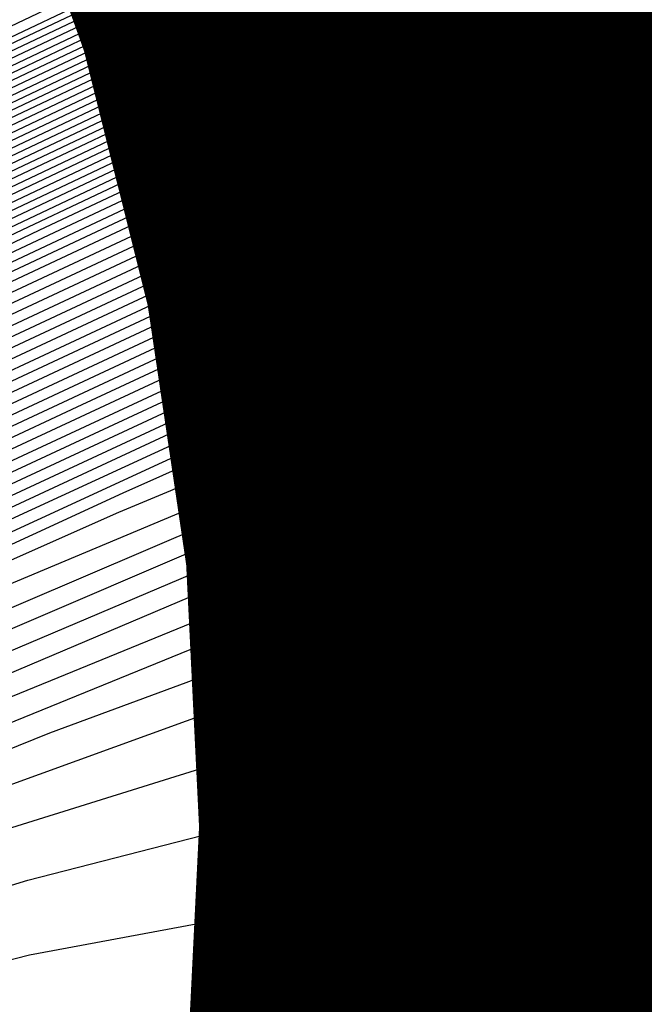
# Model space of a CAD drawing. Extents: x 3249832 to 3255657, y 13789405 to 13793316.
# Tile 417 of 656: x 3254721.95 to 3254723.71, y 13790587.38 to 13790590.14. Entities that reach past the tile are written whole.
import ezdxf

# ---------------------------------------------------------------- set-up
doc = ezdxf.new("R2010")
doc.units = 0
doc.header["$LTSCALE"] = 100
doc.header["$MEASUREMENT"] = 0
for name, color, linetype in [('GRATIO_CON', 10, 'CONTINUOUS'), ('GRATIO_ICON', 7, 'CONTINUOUS'), ('TARGETS_EAST', 7, 'CONTINUOUS')]:
    doc.layers.add(name, color=color, linetype=linetype)

# ---------------------------------------------------------------- blocks, each defined once
blk = doc.blocks.new('Gratio_032316_contours')
at = {"layer": 'GRATIO_CON', "color": 5, "linetype": 'Continuous', "flags": 128}
for points in [[(3254682.5923, 13790570.4972), (3254695.6546, 13790577.0593), (3254706.7614, 13790582.6258), (3254712.967, 13790585.7384), (3254715.2513, 13790586.8898), (3254715.5753, 13790587.0598), (3254715.5732, 13790587.0655), (3254715.5718, 13790587.0702), (3254715.5712, 13790587.0742), (3254715.5713, 13790587.0777), (3254715.5719, 13790587.0805), (3254715.5725, 13790587.0824), (3254715.5912, 13790587.0921), (3254715.7186, 13790587.1542), (3254716.0639, 13790587.3219), (3254716.6816, 13790587.6221), (3254717.4084, 13790587.9744), (3254718.0264, 13790588.2719), (3254718.6513, 13790588.5674), (3254720.7319, 13790589.5523), (3254726.0506, 13790592.078), (3254735.6171, 13790596.6268), (3254747.3509, 13790602.2053)], [(3254684.1761, 13790571.2487), (3254696.618, 13790577.4994), (3254707.1969, 13790582.802), (3254713.1074, 13790585.7679), (3254715.2826, 13790586.8659), (3254715.5906, 13790587.0293), (3254715.5881, 13790587.0358), (3254715.5865, 13790587.0411), (3254715.5857, 13790587.0455), (3254715.5857, 13790587.0491), (3254715.5862, 13790587.0517), (3254715.5868, 13790587.0533), (3254715.8668, 13790587.1867), (3254717.823, 13790588.1171), (3254723.1317, 13790590.6428), (3254732.719, 13790595.2041), (3254744.5101, 13790600.8106), (3254755.6802, 13790606.114), (3254763.9812, 13790610.0377), (3254769.4727, 13790612.5918), (3254772.7913, 13790614.058)], [(3254684.968, 13790571.6245), (3254697.0997, 13790577.7194), (3254707.4147, 13790582.8902), (3254713.1775, 13790585.7827), (3254715.2982, 13790586.854), (3254715.5983, 13790587.014), (3254715.5956, 13790587.0209), (3254715.5938, 13790587.0266), (3254715.5929, 13790587.0311), (3254715.5928, 13790587.0347), (3254715.5933, 13790587.0371), (3254715.5941, 13790587.0382), (3254715.8655, 13790587.1668), (3254717.7598, 13790588.067), (3254722.9002, 13790590.5119), (3254732.1888, 13790594.9308), (3254743.6448, 13790600.3775), (3254754.5666, 13790605.5623), (3254762.7944, 13790609.4506), (3254768.3357, 13790612.0281), (3254771.74, 13790613.536)], [(3254685.7599, 13790572.0002), (3254697.5813, 13790577.9395), (3254707.6325, 13790582.9783), (3254713.2477, 13790585.7974), (3254715.3139, 13790586.8421), (3254715.6059, 13790586.9987), (3254715.6031, 13790587.0061), (3254715.6012, 13790587.0121), (3254715.6002, 13790587.0168), (3254715.6, 13790587.0202), (3254715.6005, 13790587.0224), (3254715.6014, 13790587.0231), (3254715.8641, 13790587.1469), (3254717.6967, 13790588.0169), (3254722.6687, 13790590.3811), (3254731.6586, 13790594.6574), (3254742.7795, 13790599.9444), (3254753.4529, 13790605.0106), (3254761.6075, 13790608.8634), (3254767.1987, 13790611.4645), (3254770.6888, 13790613.014), (3254772.5688, 13790613.737)], [(3254686.5518, 13790572.376), (3254698.063, 13790578.1595), (3254707.8503, 13790583.0665), (3254713.3179, 13790585.8122), (3254715.3295, 13790586.8301), (3254715.6136, 13790586.9834), (3254715.6106, 13790586.9912), (3254715.6085, 13790586.9975), (3254715.6074, 13790587.0024), (3254715.6072, 13790587.0058), (3254715.6076, 13790587.0078), (3254715.6086, 13790587.008), (3254715.8627, 13790587.127), (3254717.6335, 13790587.9669), (3254722.4373, 13790590.2503), (3254731.1285, 13790594.3841), (3254741.9141, 13790599.5112), (3254752.3392, 13790604.4589), (3254760.4207, 13790608.2763), (3254766.0618, 13790610.9008), (3254769.6376, 13790612.4919), (3254771.5699, 13790613.2422)], [(3254688.1357, 13790573.1275), (3254699.0263, 13790578.5996), (3254708.2858, 13790583.2427), (3254713.4583, 13790585.8417), (3254715.3608, 13790586.8063), (3254715.6289, 13790586.9528), (3254715.6255, 13790586.9616), (3254715.6232, 13790586.9685), (3254715.6219, 13790586.9736), (3254715.6215, 13790586.977), (3254715.6219, 13790586.9785), (3254715.6231, 13790586.9779), (3254715.86, 13790587.0872), (3254717.5072, 13790587.8667), (3254721.9744, 13790589.9887), (3254730.0682, 13790593.8374), (3254740.1834, 13790598.645), (3254750.1119, 13790603.3555)], [(3254688.9276, 13790573.5033), (3254699.508, 13790578.8196), (3254708.5036, 13790583.3309), (3254713.5284, 13790585.8564), (3254715.3764, 13790586.7943), (3254715.6366, 13790586.9375), (3254715.633, 13790586.9467), (3254715.6306, 13790586.954), (3254715.6292, 13790586.9593), (3254715.6287, 13790586.9626), (3254715.6291, 13790586.9638), (3254715.6304, 13790586.9628), (3254715.8586, 13790587.0673), (3254717.444, 13790587.8166), (3254721.7429, 13790589.8578), (3254729.538, 13790593.5641), (3254739.3181, 13790598.2119), (3254748.9983, 13790602.8038)], [(3254689.7195, 13790573.8791), (3254699.9897, 13790579.0397), (3254708.7214, 13790583.419), (3254713.5986, 13790585.8712), (3254715.392, 13790586.7824), (3254715.6442, 13790586.9223), (3254715.6405, 13790586.9319), (3254715.638, 13790586.9394), (3254715.6364, 13790586.9449), (3254715.6358, 13790586.9482), (3254715.6363, 13790586.9492), (3254715.6377, 13790586.9477), (3254715.8573, 13790587.0474), (3254717.3809, 13790587.7665), (3254721.5114, 13790589.727), (3254729.0078, 13790593.2907), (3254738.4527, 13790597.7787), (3254747.8846, 13790602.2521)], [(3254690.5114, 13790574.2548), (3254700.4713, 13790579.2597), (3254708.9392, 13790583.5072), (3254713.6688, 13790585.8859), (3254715.4077, 13790586.7705), (3254715.6519, 13790586.907), (3254715.648, 13790586.917), (3254715.6453, 13790586.9249), (3254715.6437, 13790586.9305), (3254715.643, 13790586.9338), (3254715.6434, 13790586.9345), (3254715.6449, 13790586.9327), (3254715.8559, 13790587.0275), (3254717.3177, 13790587.7164), (3254721.28, 13790589.5962), (3254728.4777, 13790593.0174), (3254737.5874, 13790597.3456), (3254746.7709, 13790601.7004)], [(3254692.0952, 13790575.0064), (3254701.4347, 13790579.6998), (3254709.3748, 13790583.6834), (3254713.8091, 13790585.9154), (3254715.439, 13790586.7467), (3254715.6673, 13790586.8766), (3254715.6632, 13790586.8877), (3254715.661, 13790586.8953), (3254715.6608, 13790586.8982), (3254715.8536, 13790586.9865), (3254717.1914, 13790587.6161), (3254720.817, 13790589.3346), (3254727.4174, 13790592.4707), (3254735.8567, 13790596.4794), (3254744.5436, 13790600.597), (3254752.1128, 13790604.1664)], [(3254685.2199, 13790571.5024), (3254692.8871, 13790575.3821), (3254701.9163, 13790579.9198), (3254709.5925, 13790583.7716), (3254713.8793, 13790585.9301), (3254715.4546, 13790586.7347), (3254715.6749, 13790586.8612), (3254715.6706, 13790586.8725), (3254715.6682, 13790586.8802), (3254715.6682, 13790586.8829), (3254715.8522, 13790586.9665), (3254717.1283, 13790587.566), (3254720.5856, 13790589.2037), (3254726.8872, 13790592.1973), (3254734.9913, 13790596.0463), (3254743.4299, 13790600.0453), (3254750.9259, 13790603.5792)], [(3254686.2753, 13790572.0114), (3254693.679, 13790575.7579), (3254702.398, 13790580.1398), (3254709.8103, 13790583.8597), (3254713.9495, 13790585.9449), (3254715.4703, 13790586.7228), (3254715.6826, 13790586.8457), (3254715.6781, 13790586.8572), (3254715.6757, 13790586.8649), (3254715.6756, 13790586.8673), (3254715.851, 13790586.9463), (3254717.0652, 13790587.5158), (3254720.3542, 13790589.0728), (3254726.3571, 13790591.924), (3254734.126, 13790595.6131), (3254742.3163, 13790599.4936), (3254749.7391, 13790602.9921)], [(3254687.3306, 13790572.5204), (3254694.471, 13790576.1337), (3254702.8797, 13790580.3599), (3254710.0281, 13790583.9478), (3254714.0197, 13790585.9596), (3254715.486, 13790586.7106), (3254715.6904, 13790586.8298), (3254715.6861, 13790586.841), (3254715.6838, 13790586.8481), (3254715.6839, 13790586.8501), (3254715.8505, 13790586.9246), (3254717.0026, 13790587.4646), (3254720.1229, 13790588.9415), (3254725.827, 13790591.6505), (3254733.2607, 13790595.18), (3254741.2026, 13790598.9419), (3254748.5522, 13790602.4049)], [(3254689.4412, 13790573.5385), (3254696.0548, 13790576.8852), (3254703.843, 13790580.8), (3254710.4637, 13790584.1241), (3254714.1601, 13790585.9891), (3254715.5173, 13790586.6864), (3254715.7061, 13790586.798), (3254715.7019, 13790586.8086), (3254715.7, 13790586.8146), (3254715.7004, 13790586.8156), (3254715.8494, 13790586.8813), (3254716.8773, 13790587.3622), (3254719.6605, 13790588.6789), (3254724.7668, 13790591.1035), (3254731.53, 13790594.3137), (3254738.9753, 13790597.8385), (3254746.1785, 13790601.2307)], [(3254690.4965, 13790574.0475), (3254696.8467, 13790577.2609), (3254704.3247, 13790581.02), (3254710.6814, 13790584.2123), (3254714.2303, 13790586.0038), (3254715.533, 13790586.6743), (3254715.714, 13790586.7821), (3254715.7099, 13790586.7923), (3254715.7081, 13790586.7978), (3254715.7087, 13790586.7983), (3254715.8489, 13790586.8596), (3254716.8147, 13790587.311), (3254719.4293, 13790588.5476), (3254724.2367, 13790590.83), (3254730.6646, 13790593.8806), (3254737.8616, 13790597.2868), (3254744.9917, 13790600.6435)], [(3254691.5518, 13790574.5565), (3254697.6386, 13790577.6367), (3254704.8063, 13790581.24), (3254710.8992, 13790584.3004), (3254714.3004, 13790586.0185), (3254715.5487, 13790586.6622), (3254715.7218, 13790586.7662), (3254715.7178, 13790586.7761), (3254715.7162, 13790586.781), (3254715.7169, 13790586.7811), (3254715.8483, 13790586.838), (3254716.752, 13790587.2598), (3254719.198, 13790588.4163), (3254723.7066, 13790590.5565), (3254729.7993, 13790593.4474), (3254736.7479, 13790596.7351), (3254743.8048, 13790600.0564), (3254750.1441, 13790603.0095)], [(3254692.6071, 13790575.0655), (3254698.4305, 13790578.0125), (3254705.288, 13790581.4601), (3254711.117, 13790584.3885), (3254714.3706, 13790586.0332), (3254715.5644, 13790586.6501), (3254715.7297, 13790586.7503), (3254715.7257, 13790586.7599), (3254715.7243, 13790586.7643), (3254715.7252, 13790586.7639), (3254715.8478, 13790586.8163), (3254716.6894, 13790587.2086), (3254718.9668, 13790588.2849), (3254723.1765, 13790590.283), (3254728.934, 13790593.0143), (3254735.6343, 13790596.1835), (3254742.618, 13790599.4693), (3254749.0072, 13790602.4459)], [(3254691.7685, 13790574.5555), (3254694.7177, 13790576.0836), (3254700.0143, 13790578.764), (3254706.2512, 13790581.9005), (3254711.5522, 13790584.5659), (3254714.5103, 13790586.065), (3254715.5954, 13790586.6284), (3254715.7466, 13790586.7184), (3254715.8482, 13790586.7698), (3254716.5643, 13790587.1058), (3254718.5044, 13790588.0223), (3254722.1163, 13790589.7361), (3254727.2033, 13790592.148), (3254733.407, 13790595.0801), (3254740.2443, 13790598.295), (3254746.7332, 13790601.3185)], [(3254691.9524, 13790574.5689), (3254692.9705, 13790575.1405), (3254695.773, 13790576.5926), (3254700.8063, 13790579.1398), (3254706.7329, 13790582.1204), (3254711.7701, 13790584.6536), (3254714.5808, 13790586.0787), (3254715.6116, 13790586.6148), (3254715.755, 13790586.7009), (3254715.8477, 13790586.748), (3254716.5017, 13790587.0546), (3254718.2731, 13790587.891), (3254721.5863, 13790589.4626), (3254726.338, 13790591.7148), (3254732.2933, 13790594.5284), (3254739.0575, 13790597.7078), (3254745.5962, 13790600.7549)], [(3254692.5832, 13790574.7153), (3254693.0422, 13790574.9924), (3254693.0886, 13790575.0656), (3254693.2076, 13790575.1838), (3254694.1724, 13790575.7255), (3254696.8283, 13790577.1016), (3254701.5982, 13790579.5155), (3254707.2147, 13790582.3403), (3254711.9881, 13790584.7413), (3254714.6513, 13790586.0925), (3254715.6277, 13790586.6012), (3254715.7634, 13790586.6833), (3254715.8472, 13790586.7262), (3254716.4391, 13790587.0034), (3254718.0419, 13790587.7597), (3254721.0562, 13790589.1891), (3254725.4726, 13790591.2817), (3254731.1796, 13790593.9767), (3254737.8706, 13790597.1207), (3254744.4593, 13790600.1912), (3254749.6643, 13790602.5732)], [(3254692.5223, 13790574.6256), (3254693.8324, 13790575.3348), (3254694.3015, 13790575.6152), (3254694.3504, 13790575.6871), (3254694.4629, 13790575.7987), (3254695.3744, 13790576.3105), (3254697.8837, 13790577.6106), (3254702.3901, 13790579.8913), (3254707.6964, 13790582.5602), (3254712.2061, 13790584.8288), (3254714.7221, 13790586.1058), (3254715.6444, 13790586.587), (3254715.7723, 13790586.665), (3254715.8471, 13790586.7039), (3254716.3767, 13790586.9518), (3254717.8108, 13790587.6282), (3254720.5261, 13790588.9155), (3254724.6073, 13790590.8486), (3254730.066, 13790593.425), (3254736.6838, 13790596.5336), (3254743.3223, 13790599.6276), (3254748.6131, 13790602.0511)], [(3254692.5199, 13790574.5458), (3254694.97, 13790575.8408), (3254696.3308, 13790576.574), (3254696.8201, 13790576.8609), (3254696.8741, 13790576.93), (3254696.9733, 13790577.0286), (3254697.7783, 13790577.4805), (3254699.9943, 13790578.6287), (3254703.9739, 13790580.6428), (3254708.66, 13790582.9997), (3254712.6425, 13790585.0035), (3254714.8643, 13790586.1316), (3254715.6786, 13790586.5571), (3254715.7913, 13790586.6268), (3254715.848, 13790586.6577), (3254716.2527, 13790586.8476), (3254717.3489, 13790587.3648), (3254719.4661, 13790588.3683), (3254722.8766, 13790589.9822), (3254727.8386, 13790592.3216), (3254734.3101, 13790595.3593), (3254741.0483, 13790598.5002), (3254746.5107, 13790601.007)], [(3254690.7614, 13790573.5823), (3254693.6995, 13790575.131), (3254696.1939, 13790576.4485), (3254697.5799, 13790577.1935), (3254698.0794, 13790577.4837), (3254698.1359, 13790577.5514), (3254698.2286, 13790577.6435), (3254698.9803, 13790578.0655), (3254701.0496, 13790579.1377), (3254704.7659, 13790581.0185), (3254709.1418, 13790583.2195), (3254712.8607, 13790585.0908), (3254714.9354, 13790586.1445), (3254715.6957, 13790586.5422), (3254715.8008, 13790586.6077), (3254715.8484, 13790586.6346), (3254716.1906, 13790586.7956), (3254717.1179, 13790587.2331), (3254718.9361, 13790588.0947), (3254722.0113, 13790589.5491), (3254726.725, 13790591.7699), (3254733.1232, 13790594.7722), (3254739.9114, 13790597.9366), (3254745.4594, 13790600.485)], [(3254691.8891, 13790574.1408), (3254694.879, 13790575.7162), (3254697.4178, 13790577.0561), (3254698.8291, 13790577.8131), (3254699.3387, 13790578.1066), (3254699.3977, 13790578.1728), (3254699.4838, 13790578.2584), (3254700.1822, 13790578.6505), (3254702.1049, 13790579.6467), (3254705.5578, 13790581.3942), (3254709.6236, 13790583.4393), (3254713.0789, 13790585.1781), (3254715.0065, 13790586.1574), (3254715.7128, 13790586.5273), (3254715.8103, 13790586.5886), (3254715.8489, 13790586.6115), (3254716.1286, 13790586.7435), (3254716.887, 13790587.1013), (3254718.4061, 13790587.8211), (3254721.146, 13790589.1159), (3254725.6113, 13790591.2182), (3254731.9364, 13790594.185)], [(3254700.739, 13790578.8733), (3254701.3842, 13790579.2355), (3254703.1602, 13790580.1557), (3254706.3497, 13790581.7699), (3254710.1054, 13790583.6589), (3254713.2973, 13790585.2645), (3254715.0779, 13790586.1684), (3254715.7302, 13790586.5099), (3254715.8195, 13790586.5677), (3254715.8167, 13790586.5744), (3254715.8158, 13790586.5773), (3254715.8161, 13790586.5776), (3254715.8482, 13790586.5908), (3254716.0664, 13790586.6917), (3254716.656, 13790586.9696), (3254717.8761, 13790587.5475), (3254720.2806, 13790588.6828), (3254724.4976, 13790590.6665), (3254730.7495, 13790593.5979)], [(3254701.0893, 13790578.8791), (3254702.5767, 13790579.6718), (3254703.1167, 13790579.9751), (3254703.1831, 13790580.0372), (3254703.2495, 13790580.1032), (3254703.7881, 13790580.4056), (3254705.2708, 13790581.1738), (3254707.9336, 13790582.5214), (3254711.069, 13790584.0984), (3254713.7337, 13790585.4389), (3254715.2203, 13790586.1935), (3254715.7648, 13790586.4786), (3254715.8393, 13790586.5272), (3254715.8369, 13790586.5335), (3254715.8358, 13790586.5368), (3254715.8357, 13790586.538), (3254715.8493, 13790586.5443), (3254715.9424, 13790586.5876), (3254716.1941, 13790586.7062), (3254716.816, 13790587.0003), (3254718.55, 13790587.8165), (3254722.2703, 13790589.5631), (3254728.3759, 13790592.4236)], [(3254699.5972, 13790578.0569), (3254702.3132, 13790579.4867), (3254703.8259, 13790580.2913), (3254704.376, 13790580.5979), (3254704.4449, 13790580.6586), (3254704.5048, 13790580.7181), (3254704.9901, 13790580.9906), (3254706.3261, 13790581.6828), (3254708.7255, 13790582.8971), (3254711.5508, 13790584.3181), (3254713.952, 13790585.526), (3254715.2915, 13790586.206), (3254715.7822, 13790586.463), (3254715.8492, 13790586.507), (3254715.8469, 13790586.513), (3254715.8458, 13790586.5165), (3254715.8455, 13790586.5183), (3254715.8498, 13790586.521), (3254715.8804, 13790586.5355), (3254715.9632, 13790586.5745), (3254716.286, 13790586.7267), (3254717.6847, 13790587.3833), (3254721.1566, 13790589.0114), (3254727.189, 13790591.8365)], [(3254700.7768, 13790578.6421), (3254703.5371, 13790580.0944), (3254705.0751, 13790580.9109), (3254705.6353, 13790581.2207), (3254705.7067, 13790581.2801), (3254705.76, 13790581.333), (3254706.1921, 13790581.5756), (3254707.3814, 13790582.1918), (3254709.5175, 13790583.2728), (3254712.0326, 13790584.5379), (3254714.1702, 13790585.6132), (3254715.3627, 13790586.2185), (3254715.7995, 13790586.4474), (3254715.8591, 13790586.4866), (3254715.8571, 13790586.4921), (3254715.8561, 13790586.4954), (3254715.8558, 13790586.4971), (3254716.0291, 13790586.5789), (3254717.2419, 13790587.147), (3254720.5334, 13790588.689), (3254726.4243, 13790591.447), (3254733.3619, 13790594.6822)], [(3254698.6556, 13790577.4919), (3254701.9564, 13790579.2273), (3254704.7609, 13790580.702), (3254706.3242, 13790581.5304), (3254706.8946, 13790581.8436), (3254706.9685, 13790581.9015), (3254707.0152, 13790581.9479), (3254707.394, 13790582.1606), (3254708.4368, 13790582.7009), (3254710.3094, 13790583.6486), (3254712.5144, 13790584.7576), (3254714.3884, 13790585.7003), (3254715.4339, 13790586.231), (3254715.8168, 13790586.4317), (3254715.8691, 13790586.4661), (3254715.8673, 13790586.4709), (3254715.8666, 13790586.4736), (3254715.8666, 13790586.4746), (3254716.0343, 13790586.5527), (3254717.205, 13790587.0999), (3254720.3813, 13790588.5869), (3254726.0653, 13790591.2475), (3254732.7589, 13790594.3687)], [(3254700.911, 13790578.6089), (3254704.3155, 13790580.3977), (3254707.2087, 13790581.9173), (3254708.8226, 13790582.7696), (3254709.4132, 13790583.0892), (3254709.4922, 13790583.1444), (3254709.5257, 13790583.1778), (3254709.798, 13790583.3306), (3254710.5474, 13790583.7189), (3254711.8932, 13790584.4001), (3254713.478, 13790585.1973), (3254714.8247, 13790585.8755), (3254715.5759, 13790586.2579), (3254715.8513, 13790586.4026), (3254715.8897, 13790586.4263), (3254716.0452, 13790586.4993), (3254717.1314, 13790587.0056), (3254720.077, 13790588.3828), (3254725.3472, 13790590.8485), (3254731.553, 13790593.7418)], [(3254699.1029, 13790577.6187), (3254702.0388, 13790579.1675), (3254705.495, 13790580.9829), (3254708.4325, 13790582.525), (3254710.0718, 13790583.3891), (3254710.6725, 13790583.7121), (3254710.754, 13790583.7659), (3254710.781, 13790583.7927), (3254710.9999, 13790583.9156), (3254711.6027, 13790584.2279), (3254712.6852, 13790584.7758), (3254713.9598, 13790585.417), (3254715.0429, 13790585.9625), (3254715.6472, 13790586.27), (3254715.8688, 13790586.3861), (3254715.9002, 13790586.4045), (3254716.0503, 13790586.4733), (3254717.0945, 13790586.9586), (3254719.9249, 13790588.2807), (3254724.9882, 13790590.649), (3254730.95, 13790593.4284)], [(3254700.1865, 13790578.1548), (3254703.1665, 13790579.726), (3254706.6746, 13790581.568), (3254709.6564, 13790583.1326), (3254711.321, 13790584.0087), (3254711.9318, 13790584.3349), (3254712.0158, 13790584.3873), (3254712.0362, 13790584.4076), (3254712.2019, 13790584.5006), (3254712.658, 13790584.7369), (3254713.4771, 13790585.1515), (3254714.4416, 13790585.6367), (3254715.2612, 13790586.0495), (3254715.7184, 13790586.2822), (3254715.8859, 13790586.3706), (3254715.9089, 13790586.3857), (3254715.9087, 13790586.3872), (3254715.9095, 13790586.3868), (3254715.9111, 13790586.3845), (3254716.0564, 13790586.4474), (3254717.0585, 13790586.9111), (3254719.7731, 13790588.1784), (3254724.6292, 13790590.4494), (3254730.3471, 13790593.1149)], [(3254701.2702, 13790578.6908), (3254704.2942, 13790580.2845), (3254707.8541, 13790582.1532), (3254710.8802, 13790583.7402), (3254712.5702, 13790584.6282), (3254713.1911, 13790584.9578), (3254713.2776, 13790585.0087), (3254713.2914, 13790585.0225), (3254713.4039, 13790585.0856), (3254713.7133, 13790585.246), (3254714.269, 13790585.5272), (3254714.9234, 13790585.8564), (3254715.4795, 13790586.1365), (3254715.7897, 13790586.2944), (3254715.9033, 13790586.3543), (3254715.9191, 13790586.3645), (3254715.9192, 13790586.3653), (3254715.9202, 13790586.3644), (3254715.9222, 13790586.3617), (3254716.0619, 13790586.421), (3254717.0218, 13790586.864), (3254719.6211, 13790588.0763), (3254724.2702, 13790590.2499), (3254729.7441, 13790592.8014)], [(3254691.0121, 13790572.8429), (3254693.6234, 13790574.3309), (3254696.5687, 13790575.9783), (3254699.0297, 13790577.3495), (3254700.4885, 13790578.1685), (3254701.6296, 13790578.7987), (3254703.4376, 13790579.763), (3254706.5497, 13790581.4016), (3254710.2132, 13790583.3237), (3254713.3279, 13790584.9557), (3254715.0692, 13790585.8682), (3254715.7163, 13790586.2075), (3254715.8239, 13790586.264), (3254715.8528, 13790586.2788), (3254715.887, 13790586.296), (3254715.9164, 13790586.3105), (3254715.9334, 13790586.3181), (3254715.9409, 13790586.3194), (3254715.9444, 13790586.3161), (3254716.0728, 13790586.3683), (3254716.9484, 13790586.7696), (3254719.317, 13790587.8721), (3254723.5521, 13790589.8509), (3254728.5382, 13790592.1745)], [(3254691.9191, 13790573.2857), (3254694.5673, 13790574.7946), (3254697.5541, 13790576.465), (3254700.05, 13790577.8549), (3254701.523, 13790578.6809), (3254702.6327, 13790579.2936), (3254704.3365, 13790580.2023), (3254707.26, 13790581.7415), (3254710.7015, 13790583.5471), (3254713.6273, 13790585.0804), (3254715.2623, 13790585.9375), (3254715.8645, 13790586.2537), (3254715.9507, 13790586.2992), (3254715.9513, 13790586.2989), (3254715.9528, 13790586.2973), (3254715.9556, 13790586.2932), (3254716.0783, 13790586.3419), (3254716.9117, 13790586.7225), (3254719.1649, 13790587.7699), (3254723.1931, 13790589.6514), (3254727.9352, 13790591.8611)], [(3254691.1289, 13790572.7074), (3254692.8262, 13790573.7285), (3254695.5111, 13790575.2584), (3254698.5396, 13790576.9517), (3254701.0703, 13790578.3603), (3254702.5566, 13790579.1927), (3254703.629, 13790579.7849), (3254705.2126, 13790580.6296), (3254707.9188, 13790582.0544), (3254711.1043, 13790583.7259), (3254713.8124, 13790585.1457), (3254715.3255, 13790585.9397), (3254715.8827, 13790586.2333), (3254715.9621, 13790586.2761), (3254715.9625, 13790586.2763), (3254715.9639, 13790586.2747), (3254715.9669, 13790586.2704), (3254716.0838, 13790586.3155), (3254716.875, 13790586.6753), (3254719.0129, 13790587.6678), (3254722.8341, 13790589.4518), (3254727.3323, 13790591.5476)], [(3254692.0127, 13790573.1362), (3254693.7333, 13790574.1713), (3254696.455, 13790575.7221), (3254699.525, 13790577.4384), (3254702.0906, 13790578.8657), (3254703.5901, 13790579.7046), (3254704.6253, 13790580.2762), (3254706.0887, 13790581.057), (3254708.5775, 13790582.3673), (3254711.5071, 13790583.9048), (3254713.9975, 13790585.2109), (3254715.3888, 13790585.942), (3254715.9008, 13790586.2129), (3254715.9735, 13790586.2531), (3254715.9737, 13790586.2537), (3254715.975, 13790586.2522), (3254715.9781, 13790586.2475), (3254716.0893, 13790586.2892), (3254716.8383, 13790586.6281), (3254718.8608, 13790587.5657), (3254722.4751, 13790589.2523), (3254726.7293, 13790591.2342), (3254730.3544, 13790592.9064)], [(3254692.5237, 13790573.0777), (3254692.8909, 13790573.3927), (3254693.7803, 13790573.994), (3254695.5475, 13790575.0569), (3254698.3428, 13790576.6495), (3254701.4959, 13790578.4118), (3254704.1312, 13790579.8766), (3254705.6573, 13790580.7284), (3254706.6179, 13790581.2589), (3254707.8409, 13790581.9116), (3254709.8949, 13790582.9932), (3254712.3127, 13790584.2624), (3254714.3677, 13790585.3414), (3254715.5154, 13790585.9462), (3254715.9384, 13790586.1699), (3254716.0007, 13790586.1996), (3254716.0998, 13790586.236), (3254716.7645, 13790586.534), (3254718.5565, 13790587.3616), (3254721.7569, 13790588.8533), (3254725.5234, 13790590.6072), (3254728.7326, 13790592.0876)], [(3254702.4813, 13790578.8985), (3254705.1516, 13790580.382), (3254706.6909, 13790581.2403), (3254707.6142, 13790581.7502), (3254708.717, 13790582.339), (3254710.5537, 13790583.3061), (3254712.7155, 13790584.4412), (3254714.5528, 13790585.4066), (3254715.5787, 13790585.9484), (3254715.9566, 13790586.1493), (3254716.0125, 13790586.176), (3254716.1056, 13790586.2094), (3254716.728, 13790586.4867), (3254718.4045, 13790587.2595), (3254721.3979, 13790588.6538), (3254724.9204, 13790590.2938), (3254727.9217, 13790591.6781)], [(3254700.2305, 13790577.577), (3254703.4667, 13790579.3852), (3254706.1719, 13790580.8874), (3254707.7245, 13790581.7521), (3254708.6106, 13790582.2416), (3254709.5931, 13790582.7663), (3254711.2124, 13790583.619), (3254713.1183, 13790584.6201), (3254714.7379, 13790585.4718), (3254715.642, 13790585.9507), (3254715.9748, 13790586.1288), (3254716.0242, 13790586.1525), (3254716.1114, 13790586.1827), (3254716.6914, 13790586.4394), (3254718.2526, 13790587.1573), (3254721.0389, 13790588.4543), (3254724.3174, 13790589.9803), (3254727.1107, 13790591.2687)], [(3254701.1744, 13790578.0407), (3254704.4521, 13790579.8719), (3254707.1922, 13790581.3929), (3254708.7581, 13790582.264), (3254709.6069, 13790582.7329), (3254710.4692, 13790583.1937), (3254711.8711, 13790583.9319), (3254713.5211, 13790584.7989), (3254714.923, 13790585.5371), (3254715.7052, 13790585.9529), (3254715.993, 13790586.1082), (3254716.0359, 13790586.1289), (3254716.1172, 13790586.156), (3254716.6549, 13790586.3921), (3254718.1006, 13790587.0552), (3254720.6799, 13790588.2547), (3254723.7145, 13790589.6669), (3254726.2998, 13790590.8593), (3254727.7982, 13790591.5265)], [(3254703.0621, 13790578.9681), (3254706.423, 13790580.8453), (3254709.2328, 13790582.4037), (3254710.8252, 13790583.2878), (3254711.5995, 13790583.7155), (3254712.2214, 13790584.0483), (3254713.1886, 13790584.5577), (3254714.3269, 13790585.1559), (3254715.2941, 13790585.6652), (3254715.8336, 13790585.9524), (3254716.0313, 13790586.0613), (3254716.0585, 13790586.0801), (3254716.0583, 13790586.0819), (3254716.0598, 13790586.0806), (3254716.0634, 13790586.0753), (3254716.133, 13790586.0953), (3254716.5847, 13790586.2924), (3254717.7979, 13790586.8485), (3254719.9623, 13790587.855), (3254722.5086, 13790589.0399), (3254724.678, 13790590.0404), (3254725.9429, 13790590.6036), (3254726.702, 13790590.9159), (3254727.5851, 13790591.2734)], [(3254710.2531, 13790582.9091), (3254711.8588, 13790583.7997), (3254712.5958, 13790584.2069), (3254713.0975, 13790584.4757), (3254713.8473, 13790584.8706), (3254714.7299, 13790585.3343), (3254715.4797, 13790585.7292), (3254715.898, 13790585.9519), (3254716.0513, 13790586.0363), (3254716.0726, 13790586.0508), (3254716.0729, 13790586.0522), (3254716.0746, 13790586.0509), (3254716.0782, 13790586.046), (3254716.1413, 13790586.0642), (3254716.5498, 13790586.2423), (3254717.6467, 13790586.7451), (3254719.6035, 13790587.6551), (3254721.9057, 13790588.7264), (3254723.867, 13790589.631), (3254725.0153, 13790590.1422), (3254725.7337, 13790590.4384), (3254726.6191, 13790590.7994), (3254728.1014, 13790591.4258)], [(3254711.2735, 13790583.4146), (3254712.8924, 13790584.3116), (3254713.5921, 13790584.6982), (3254713.9736, 13790584.903), (3254714.5061, 13790585.1835), (3254715.1328, 13790585.5128), (3254715.6653, 13790585.7932), (3254715.9624, 13790585.9513), (3254716.0713, 13790586.0113), (3254716.0867, 13790586.0216), (3254716.0874, 13790586.0225), (3254716.0894, 13790586.0212), (3254716.093, 13790586.0168), (3254716.1496, 13790586.033), (3254716.5148, 13790586.1922), (3254717.4954, 13790586.6417), (3254719.2447, 13790587.4552), (3254721.3027, 13790588.4128), (3254723.0561, 13790589.2215), (3254724.0877, 13790589.6807), (3254724.7653, 13790589.9609), (3254725.6531, 13790590.3253), (3254727.1525, 13790590.9606)], [(3254718.8859, 13790587.2553), (3254720.6998, 13790588.0993), (3254722.2452, 13790588.8121), (3254723.1601, 13790589.2193), (3254723.797, 13790589.4834), (3254724.6871, 13790589.8513), (3254726.2037, 13790590.4955), (3254728.0876, 13790591.2917)], [(3254702.5906, 13790578.2673), (3254704.5244, 13790579.4329), (3254707.5692, 13790581.1695), (3254710.9985, 13790583.0851), (3254713.864, 13790584.673), (3254715.4593, 13790585.5568), (3254716.0468, 13790585.8839), (3254716.1309, 13790585.932), (3254716.1321, 13790585.9327), (3254716.1344, 13790585.9319), (3254716.1375, 13790585.929), (3254716.1744, 13790585.9394), (3254716.4098, 13790586.042), (3254717.0415, 13790586.3315), (3254718.1683, 13790586.8555), (3254719.4939, 13790587.4723), (3254720.6233, 13790587.9932), (3254721.3048, 13790588.2964), (3254721.8603, 13790588.5284), (3254722.7552, 13790588.9032), (3254724.306, 13790589.5652), (3254726.2341, 13790590.3812), (3254728.1119, 13790591.1491)], [(3254711.3447, 13790583.2193), (3254714.0292, 13790584.7085), (3254715.5225, 13790585.5385), (3254716.0713, 13790585.8475), (3254716.1482, 13790585.8954), (3254716.1471, 13790585.8987), (3254716.1467, 13790585.9009), (3254716.1471, 13790585.9023), (3254716.1482, 13790585.9028), (3254716.1501, 13790585.9021), (3254716.1527, 13790585.8997), (3254716.1828, 13790585.9082), (3254716.3749, 13790585.9919), (3254716.8902, 13790586.2281), (3254717.8095, 13790586.6556), (3254718.891, 13790587.1588), (3254719.8124, 13790587.5838), (3254720.3772, 13790587.8349), (3254720.8919, 13790588.051), (3254721.7892, 13790588.4292), (3254723.3571, 13790589.1), (3254725.3073, 13790589.926), (3254727.2068, 13790590.7028)], [(3254711.6908, 13790583.3536), (3254714.1943, 13790584.7444), (3254715.5857, 13790585.521), (3254716.096, 13790585.8124), (3254716.1664, 13790585.8601), (3254716.1645, 13790585.8656), (3254716.1637, 13790585.8693), (3254716.1637, 13790585.8715), (3254716.1645, 13790585.8725), (3254716.1659, 13790585.8722), (3254716.1679, 13790585.8704), (3254716.1912, 13790585.877), (3254716.3399, 13790585.9418), (3254716.7389, 13790586.1247), (3254717.4507, 13790586.4557), (3254718.2881, 13790586.8453), (3254719.0015, 13790587.1744), (3254719.4495, 13790587.3735), (3254719.9236, 13790587.5735), (3254720.8232, 13790587.9552), (3254722.4083, 13790588.6348), (3254724.3805, 13790589.4707), (3254726.3018, 13790590.2565), (3254727.8228, 13790590.829)], [(3254718.9553, 13790587.096), (3254719.8572, 13790587.4811), (3254721.4595, 13790588.1697), (3254723.4537, 13790589.0155), (3254725.3968, 13790589.8102), (3254726.9351, 13790590.3892), (3254728.0738, 13790590.7618)], [(3254710.3587, 13790582.4219), (3254712.7291, 13790583.7564), (3254714.6896, 13790584.8521), (3254715.7751, 13790585.4686), (3254716.1701, 13790585.7071), (3254716.221, 13790585.7544), (3254716.2168, 13790585.7662), (3254716.2147, 13790585.7742), (3254716.2138, 13790585.779), (3254716.2163, 13790585.7824), (3254716.2349, 13790585.7914), (3254716.285, 13790585.8145), (3254716.3743, 13790585.856), (3254716.4793, 13790585.9048), (3254716.5687, 13790585.9461), (3254716.6667, 13790585.9891), (3254717.0186, 13790586.141), (3254717.9253, 13790586.5331), (3254719.5618, 13790587.2394), (3254721.6001, 13790588.105), (3254723.5867, 13790588.9177), (3254725.1595, 13790589.5097), (3254726.3237, 13790589.8906), (3254727.1764, 13790590.1143)], [(3254710.9166, 13790582.6724), (3254713.0752, 13790583.8906), (3254714.8547, 13790584.888), (3254715.8383, 13790585.451), (3254716.1948, 13790585.6717), (3254716.2394, 13790585.7183), (3254716.2347, 13790585.7313), (3254716.2323, 13790585.7394), (3254716.2314, 13790585.7439), (3254716.2759, 13790585.7651), (3254716.5879, 13790585.9004), (3254717.4346, 13790586.2669), (3254718.9689, 13790586.9291), (3254720.8885, 13790587.7431), (3254722.7769, 13790588.5127), (3254724.2999, 13790589.0821), (3254725.4523, 13790589.4565), (3254726.3108, 13790589.6812), (3254726.9443, 13790589.799), (3254727.3896, 13790589.8421)], [(3254711.4745, 13790582.923), (3254713.4214, 13790584.0249), (3254715.0198, 13790584.9239), (3254715.9014, 13790585.4335), (3254716.2196, 13790585.6362), (3254716.2579, 13790585.6816), (3254716.2528, 13790585.6948), (3254716.2505, 13790585.7021), (3254716.2502, 13790585.705), (3254716.2897, 13790585.7221), (3254716.5628, 13790585.8388), (3254717.3024, 13790586.1575), (3254718.6446, 13790586.7356), (3254720.3392, 13790587.4516), (3254722.0389, 13790588.1389), (3254723.4616, 13790588.6638), (3254724.5834, 13790589.0236), (3254725.4451, 13790589.248), (3254726.0855, 13790589.3672), (3254726.5354, 13790589.4112), (3254726.8236, 13790589.4102), (3254726.984, 13790589.3911), (3254727.0708, 13790589.3672), (3254727.1431, 13790589.3483)], [(3254719.7898, 13790587.1601), (3254721.301, 13790587.765), (3254722.6234, 13790588.2455), (3254723.7146, 13790588.5907), (3254724.5795, 13790588.8149), (3254725.2267, 13790588.9354), (3254725.6812, 13790588.9803), (3254725.9719, 13790588.9805), (3254726.133, 13790588.9633), (3254726.2194, 13790588.9416), (3254726.2915, 13790588.9246), (3254726.3942, 13790588.9186), (3254726.5119, 13790588.9185), (3254726.6137, 13790588.9162), (3254726.6764, 13790588.9057), (3254726.7068, 13790588.8894), (3254726.7195, 13790588.8719), (3254726.7844, 13790588.8815), (3254727.1946, 13790589.0431)], [(3254719.8251, 13790587.0174), (3254720.9468, 13790587.4089), (3254721.977, 13790587.7248), (3254722.8481, 13790587.9486), (3254723.509, 13790588.0718), (3254723.9727, 13790588.1185), (3254724.2685, 13790588.121), (3254724.4309, 13790588.1077), (3254724.5167, 13790588.0905), (3254724.5882, 13790588.0773), (3254724.6919, 13790588.0736), (3254724.8113, 13790588.0749), (3254724.9142, 13790588.0741), (3254724.9766, 13790588.0661), (3254725.0056, 13790588.053), (3254725.0166, 13790588.0385), (3254725.0816, 13790588.0513), (3254725.4996, 13790588.2187), (3254726.6265, 13790588.6925), (3254728.6409, 13790589.5481)], [(3254721.1081, 13790587.2919), (3254721.9825, 13790587.5155), (3254722.6502, 13790587.64), (3254723.1185, 13790587.6876), (3254723.4168, 13790587.6913), (3254723.5798, 13790587.6799), (3254723.6654, 13790587.6649), (3254723.7366, 13790587.6536), (3254723.8407, 13790587.6511), (3254723.961, 13790587.653), (3254724.0645, 13790587.6531), (3254724.1267, 13790587.6463), (3254724.155, 13790587.6347), (3254724.1651, 13790587.6218), (3254724.2301, 13790587.6362), (3254724.6521, 13790587.8065), (3254725.7905, 13790588.286), (3254727.8256, 13790589.1509)]]:
    blk.add_lwpolyline(points, dxfattribs=at)
at = {"layer": 'GRATIO_ICON', "color": 7, "linetype": 'Continuous', "flags": 128}
for points in [[(3254683.3842, 13790570.8729), (3254696.1363, 13790577.2794), (3254706.9791, 13790582.7139), (3254713.0372, 13790585.7532), (3254715.2669, 13790586.8778), (3254715.5829, 13790587.0446), (3254715.5806, 13790587.0506), (3254715.5791, 13790587.0557), (3254715.5784, 13790587.0599), (3254715.8668, 13790587.2007), (3254717.8851, 13790588.1638), (3254723.3626, 13790590.7721), (3254733.249, 13790595.477), (3254745.3755, 13790601.2437), (3254756.7939, 13790606.6657), (3254765.1681, 13790610.6249), (3254770.6097, 13790613.1555), (3254773.8425, 13790614.5801)], [(3254687.3437, 13790572.7518), (3254698.5447, 13790578.3795), (3254708.0681, 13790583.1546), (3254713.3881, 13790585.8269), (3254715.3451, 13790586.8182), (3254715.6212, 13790586.9681), (3254715.6181, 13790586.9764), (3254715.6159, 13790586.983), (3254715.6147, 13790586.988), (3254715.6143, 13790586.9914), (3254715.6148, 13790586.9931), (3254715.6159, 13790586.993), (3254715.8614, 13790587.1071), (3254717.5703, 13790587.9168), (3254722.2058, 13790590.1195), (3254730.5983, 13790594.1107), (3254741.0488, 13790599.0781), (3254751.2256, 13790603.9072), (3254759.2338, 13790607.6892), (3254764.9248, 13790610.3372), (3254768.5864, 13790611.9699), (3254770.5711, 13790612.7474), (3254771.4904, 13790612.9949)], [(3254691.3033, 13790574.6306), (3254700.953, 13790579.4797), (3254709.157, 13790583.5953), (3254713.739, 13790585.9006), (3254715.4233, 13790586.7586), (3254715.6595, 13790586.8917), (3254715.6555, 13790586.9022), (3254715.6527, 13790586.9104), (3254715.6509, 13790586.9161), (3254715.6502, 13790586.9194), (3254715.6506, 13790586.9199), (3254715.6522, 13790586.9176), (3254715.8545, 13790587.0076), (3254717.2545, 13790587.6664), (3254721.0485, 13790589.4654), (3254727.9475, 13790592.744), (3254736.722, 13790596.9125), (3254745.6573, 13790601.1487)], [(3254688.3859, 13790573.0294), (3254695.2629, 13790576.5094), (3254703.3613, 13790580.5799), (3254710.2459, 13790584.036), (3254714.0899, 13790585.9743), (3254715.5017, 13790586.6985), (3254715.6983, 13790586.8139), (3254715.694, 13790586.8248), (3254715.6919, 13790586.8313), (3254715.6921, 13790586.8328), (3254715.8499, 13790586.903), (3254716.9399, 13790587.4134), (3254719.8917, 13790588.8102), (3254725.2969, 13790591.377), (3254732.3953, 13790594.7468), (3254740.0889, 13790598.3902), (3254747.3654, 13790601.8178)], [(3254690.5665, 13790573.9705), (3254693.6624, 13790575.5746), (3254699.2224, 13790578.3883), (3254705.7695, 13790581.6806), (3254711.3343, 13790584.4782), (3254714.4398, 13790586.0512), (3254715.5792, 13790586.642), (3254715.7382, 13790586.736), (3254715.8487, 13790586.7915), (3254716.6269, 13790587.157), (3254718.7356, 13790588.1536), (3254722.6464, 13790590.0095), (3254728.0686, 13790592.5811), (3254734.5206, 13790595.6318), (3254741.4312, 13790598.8821), (3254747.8702, 13790601.8822)], [(3254691.3403, 13790573.9607), (3254693.7462, 13790575.2332), (3254695.0816, 13790575.9544), (3254695.5608, 13790576.2381), (3254695.6123, 13790576.3085), (3254695.7181, 13790576.4136), (3254696.5764, 13790576.8955), (3254698.939, 13790578.1197), (3254703.182, 13790580.267), (3254708.1782, 13790582.7799), (3254712.4243, 13790584.9162), (3254714.7932, 13790586.1187), (3254715.6615, 13790586.5721), (3254715.7818, 13790586.6459), (3254715.8476, 13790586.6808), (3254716.3147, 13790586.8997), (3254717.5799, 13790587.4965), (3254719.9961, 13790588.6419), (3254723.742, 13790590.4154), (3254728.9523, 13790592.8733), (3254735.4969, 13790595.9464), (3254742.1853, 13790599.0639), (3254747.5619, 13790601.5291)], [(3254701.3275, 13790579.0522), (3254701.8574, 13790579.3522), (3254701.9213, 13790579.4157), (3254701.9943, 13790579.4882), (3254702.5862, 13790579.8206), (3254704.2155, 13790580.6648), (3254707.1417, 13790582.1457), (3254710.5872, 13790583.8786), (3254713.5155, 13790585.3517), (3254715.1491, 13790586.181), (3254715.7475, 13790586.4943), (3254715.8294, 13790586.5475), (3254715.8268, 13790586.5539), (3254715.8258, 13790586.5571), (3254715.8259, 13790586.5578), (3254715.8488, 13790586.5675), (3254716.0044, 13790586.6397), (3254716.4251, 13790586.8379), (3254717.3461, 13790587.2739), (3254719.4153, 13790588.2496), (3254723.384, 13790590.1148), (3254729.5627, 13790593.0108)], [(3254699.7833, 13790578.0504), (3254703.1359, 13790579.8125), (3254705.9848, 13790581.3097), (3254707.5734, 13790582.15), (3254708.1539, 13790582.4664), (3254708.2303, 13790582.523), (3254708.2705, 13790582.5628), (3254708.596, 13790582.7456), (3254709.4921, 13790583.2099), (3254711.1013, 13790584.0243), (3254712.9962, 13790584.9773), (3254714.6066, 13790585.7875), (3254715.5051, 13790586.2435), (3254715.8341, 13790586.416), (3254715.8791, 13790586.4455), (3254715.8776, 13790586.4496), (3254715.877, 13790586.4518), (3254715.8774, 13790586.4522), (3254716.0395, 13790586.5265), (3254717.1682, 13790587.0528), (3254720.2291, 13790588.4848), (3254725.7062, 13790591.048), (3254732.1559, 13790594.0553)], [(3254702.3539, 13790579.2269), (3254705.422, 13790580.843), (3254709.0337, 13790582.7384), (3254712.1041, 13790584.3479), (3254713.8194, 13790585.2478), (3254714.4504, 13790585.5806), (3254714.5394, 13790585.6302), (3254714.5467, 13790585.6374), (3254714.6058, 13790585.6706), (3254714.7686, 13790585.755), (3254715.061, 13790585.9029), (3254715.4052, 13790586.0761), (3254715.6977, 13790586.2234), (3254715.8609, 13790586.3065), (3254715.9208, 13790586.338), (3254715.9293, 13790586.3432), (3254715.9297, 13790586.3434), (3254715.931, 13790586.3421), (3254715.9333, 13790586.3389), (3254716.0673, 13790586.3947), (3254716.9851, 13790586.8168), (3254719.469, 13790587.9742), (3254723.9112, 13790590.0504), (3254729.1411, 13790592.488)], [(3254692.019, 13790572.9713), (3254692.8965, 13790573.5651), (3254694.6404, 13790574.6141), (3254697.3989, 13790576.1858), (3254700.5104, 13790577.9251), (3254703.1109, 13790579.3712), (3254704.6237, 13790580.2165), (3254705.6216, 13790580.7676), (3254706.9648, 13790581.4843), (3254709.2362, 13790582.6803), (3254711.9099, 13790584.0836), (3254714.1826, 13790585.2761), (3254715.4522, 13790585.944), (3254715.9201, 13790586.1905), (3254715.989, 13790586.2232), (3254716.094, 13790586.2627), (3254716.801, 13790586.5812), (3254718.7085, 13790587.4638), (3254722.1159, 13790589.0529), (3254726.1263, 13790590.9207), (3254729.5435, 13790592.497)], [(3254702.1182, 13790578.5044), (3254705.4376, 13790580.3586), (3254708.2125, 13790581.8983), (3254709.7916, 13790582.7759), (3254710.6032, 13790583.2242), (3254711.3453, 13790583.621), (3254712.5299, 13790584.2448), (3254713.924, 13790584.9774), (3254715.1086, 13790585.6012), (3254715.7695, 13790585.9526), (3254716.0127, 13790586.0838), (3254716.0494, 13790586.1009), (3254716.1245, 13790586.1255), (3254716.6194, 13790586.3423), (3254717.949, 13790586.9519), (3254720.321, 13790588.0549), (3254723.1115, 13790589.3534), (3254725.4889, 13790590.4498), (3254726.8706, 13790591.0651), (3254727.6703, 13790591.3934)], [(3254718.5271, 13790587.0554), (3254720.0969, 13790587.7858), (3254721.4343, 13790588.4027), (3254722.2324, 13790588.7578), (3254722.8286, 13790589.0059), (3254723.7211, 13790589.3773), (3254725.2548, 13790590.0303), (3254727.1609, 13790590.8365)], [(3254718.8912, 13790587.0071), (3254720.5106, 13790587.7045), (3254722.5269, 13790588.5602), (3254724.4917, 13790589.364), (3254726.0473, 13790589.9495), (3254727.1988, 13790590.3262)], [(3254719.2405, 13790586.8686), (3254720.563, 13790587.3912), (3254721.7851, 13790587.8272), (3254722.8458, 13790588.1577), (3254723.7138, 13790588.3817), (3254724.3678, 13790588.5036), (3254724.827, 13790588.5494), (3254725.1202, 13790588.5508), (3254725.2819, 13790588.5355), (3254725.3681, 13790588.516), (3254725.4399, 13790588.5009), (3254725.543, 13790588.4961), (3254725.6616, 13790588.4967), (3254725.764, 13790588.4951), (3254725.8265, 13790588.4859), (3254725.8562, 13790588.4712), (3254725.868, 13790588.4552), (3254725.933, 13790588.4664), (3254726.3471, 13790588.6309), (3254727.4626, 13790589.0991)]]:
    blk.add_lwpolyline(points, dxfattribs=at)

msp = doc.modelspace()

# ---------------------------------------------------------------- linework, layer by layer
at = {"layer": 'TARGETS_EAST', "color": 1, "const_width": 2.5}
msp.add_lwpolyline([(3254706.2075, 13790587.8749, 1), (3254723.7075, 13790587.8749, 1)], format="xyb", close=True, dxfattribs=at)

# ---------------------------------------------------------------- block references
at = {"layer": 'TARGETS_EAST'}
msp.add_blockref('Gratio_032316_contours', (0, 0), dxfattribs=at)

doc.saveas('drawing.dxf')
